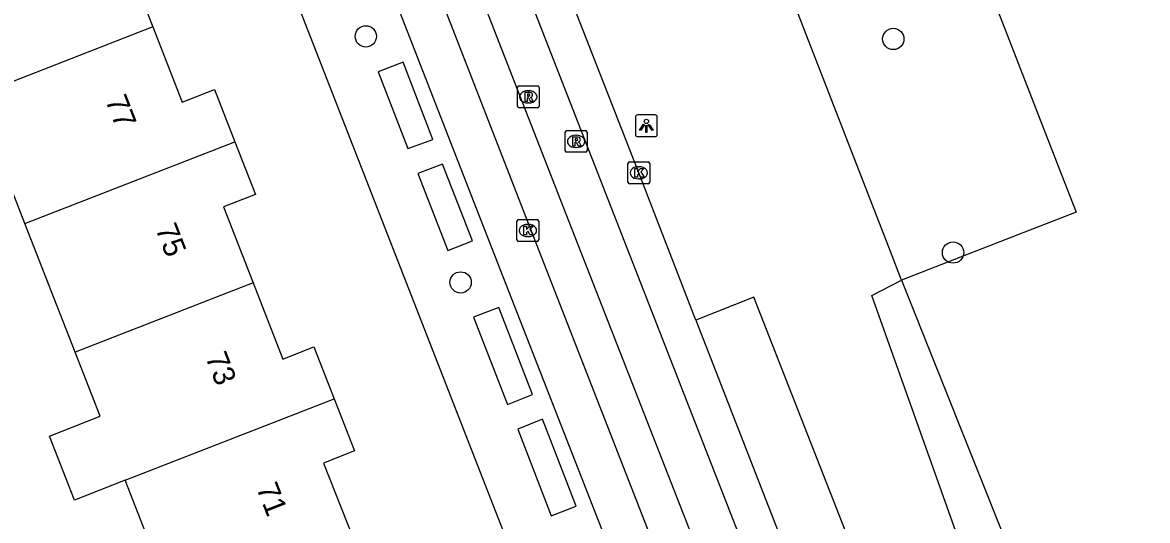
# Model space of a CAD drawing. Extents: x 159689 to 160786, y 387323 to 388339.
# Drawn here: x 160147.5 to 160199.1, y 387847 to 387869.9 of the extents above; entities that cross this region are included whole.
import ezdxf

# ---------------------------------------------------------------- set-up
doc = ezdxf.new("R2010")
doc.units = 0
for name, color, linetype in [('IMGEO_Boom', 7, 'Continuous'), ('IMGEO_Groenvoorziening', 7, 'Continuous'), ('IMGEO_Kolk', 7, 'Continuous'), ('IMGEO_Lichtpunt', 7, 'Continuous'), ('IMGEO_Pand', 7, 'Continuous'), ('IMGEO_Pand_nummerreeks', 7, 'Continuous'), ('IMGEO_Parkeervlak_open', 7, 'Continuous'), ('IMGEO_Rijbaan_lokaal_gesloten', 7, 'Continuous'), ('IMGEO_Rioolput', 7, 'Continuous'), ('IMGEO_Voetpad_open', 7, 'Continuous')]:
    doc.layers.add(name, color=color, linetype=linetype)

msp = doc.modelspace()

# ---------------------------------------------------------------- linework, layer by layer
at = {"layer": 'IMGEO_Boom'}
for centre in [(160163.244, 387869.215), (160187.451, 387869.097), (160190.194, 387859.292), (160167.594, 387857.918)]:
    msp.add_circle(centre, 0.489, dxfattribs=at)
at = {"layer": 'IMGEO_Groenvoorziening'}
for points in [[(160187.833, 387858.03), (160187.32, 387859.333), (160161.958, 387924.652)], [(160189.451, 387877.619), (160195.054, 387863.182), (160195.846, 387861.141), (160191.79, 387859.566), (160187.833, 387858.03)], [(160218.994, 387833.988), (160197.633, 387825.935), (160186.463, 387857.316), (160187.833, 387858.03)], [(160187.833, 387858.03), (160199.196, 387829.547), (160218.281, 387835.824)]]:
    msp.add_lwpolyline(points, dxfattribs=at)
at = {"layer": 'IMGEO_Kolk'}
for p, q in [((160175.271, 387862.527), (160175.271, 387863.379)), ((160175.346, 387863.453), (160176.198, 387863.453)), ((160175.759, 387863.233), (160175.784, 387863.233)), ((160176.272, 387863.379), (160176.272, 387862.527)), ((160175.782, 387862.673), (160175.757, 387862.673)), ((160176.198, 387862.453), (160175.346, 387862.453)), ((160170.181, 387859.878), (160170.181, 387860.73)), ((160170.256, 387860.804), (160171.108, 387860.804)), ((160170.669, 387860.584), (160170.694, 387860.584)), ((160171.182, 387860.73), (160171.182, 387859.878)), ((160170.692, 387860.024), (160170.667, 387860.024)), ((160171.108, 387859.804), (160170.256, 387859.804))]:
    msp.add_line(p, q, dxfattribs=at)
for points in [[(160175.271, 387862.527), (160175.271, 387863.379)], [(160175.346, 387863.453), (160176.198, 387863.453)], [(160175.592, 387863.153), (160175.715, 387863.153), (160175.715, 387863.002), (160175.845, 387863.153), (160176.009, 387863.153), (160175.863, 387863.002), (160176.016, 387862.753), (160175.864, 387862.753), (160175.779, 387862.917), (160175.715, 387862.85), (160175.715, 387862.753), (160175.592, 387862.753), (160175.592, 387863.153)], [(160176.272, 387863.379), (160176.272, 387862.527)], [(160176.198, 387862.453), (160175.346, 387862.453)], [(160170.181, 387859.878), (160170.181, 387860.73)], [(160170.256, 387860.804), (160171.108, 387860.804)], [(160170.502, 387860.504), (160170.625, 387860.504), (160170.625, 387860.353), (160170.755, 387860.504), (160170.919, 387860.504), (160170.773, 387860.353), (160170.926, 387860.104), (160170.774, 387860.104), (160170.689, 387860.268), (160170.625, 387860.201), (160170.625, 387860.104), (160170.502, 387860.104), (160170.502, 387860.504)], [(160171.182, 387860.73), (160171.182, 387859.878)], [(160171.108, 387859.804), (160170.256, 387859.804)]]:
    msp.add_lwpolyline(points, dxfattribs=at)
for centre, start, end in [((160175.348, 387863.377), 91.552, 178.448), ((160175.348, 387863.377), 91.552, 178.448), ((160176.196, 387863.377), 1.552, 88.448), ((160176.196, 387863.377), 1.552, 88.448), ((160175.348, 387862.529), 181.552, 268.448), ((160175.348, 387862.529), 181.552, 268.448), ((160176.196, 387862.529), 271.552, 358.448), ((160176.196, 387862.529), 271.552, 358.448), ((160170.258, 387860.728), 91.552, 178.448), ((160170.258, 387860.728), 91.552, 178.448), ((160171.106, 387860.728), 1.552, 88.448), ((160171.106, 387860.728), 1.552, 88.448), ((160170.258, 387859.88), 181.552, 268.448), ((160170.258, 387859.88), 181.552, 268.448), ((160171.106, 387859.88), 271.552, 358.448), ((160171.106, 387859.88), 271.552, 358.448)]:
    msp.add_arc(centre, 0.0765, start, end, dxfattribs=at)
for centre, major_axis, ratio, start_param, end_param in [((160175.758, 387862.953), (-0.387, 0.002), 0.722429, 4.712389, 7.853982), ((160175.783, 387862.953), (-0.39, 0.002), 0.717154, 1.570796, 4.712389), ((160170.668, 387860.304), (-0.387, 0.002), 0.722429, 4.712389, 7.853982), ((160170.693, 387860.304), (-0.39, 0.002), 0.717154, 1.570796, 4.712389)]:
    msp.add_ellipse(centre, major_axis=major_axis, ratio=ratio, start_param=start_param, end_param=end_param, dxfattribs=at)
at = {"layer": 'IMGEO_Lichtpunt'}
for p, q in [((160176.523, 387865.609), (160175.715, 387865.609)), ((160176.523, 387865.609), (160175.715, 387865.609)), ((160175.621, 387865.514), (160175.621, 387864.707)), ((160175.621, 387865.514), (160175.621, 387864.707)), ((160176.617, 387864.707), (160176.617, 387865.514)), ((160176.617, 387864.707), (160176.617, 387865.514)), ((160175.715, 387864.613), (160176.523, 387864.613)), ((160175.715, 387864.613), (160176.523, 387864.613))]:
    msp.add_line(p, q, dxfattribs=at)
for points in [[(160175.995, 387865.178), (160176.034, 387865.15), (160175.846, 387864.888), (160175.808, 387864.915), (160175.995, 387865.178)], [(160176.097, 387865.13), (160176.144, 387865.13), (160176.144, 387864.808), (160176.097, 387864.808), (160176.097, 387865.13)], [(160176.207, 387865.15), (160176.245, 387865.177), (160176.432, 387864.915), (160176.393, 387864.887), (160176.207, 387865.15)]]:
    msp.add_lwpolyline(points, dxfattribs=at)
msp.add_circle((160176.12, 387865.312), 0.0994, dxfattribs=at)
for centre, start, end in [((160175.715, 387865.514), 90, 180), ((160175.715, 387865.514), 90, 180), ((160176.523, 387865.514), 0, 90), ((160176.523, 387865.514), 0, 90), ((160175.715, 387864.707), 180, 270), ((160175.715, 387864.707), 180, 270), ((160176.523, 387864.707), 270, 0), ((160176.523, 387864.707), 270, 360)]:
    msp.add_arc(centre, 0.0946, start, end, dxfattribs=at)
at = {"layer": 'IMGEO_Pand'}
for points in [[(160152.655, 387876.138), (160153.611, 387873.692), (160152.113, 387873.107), (160153.464, 387869.65)], [(160153.464, 387869.65), (160145.309, 387866.475)], [(160153.464, 387869.65), (160154.815, 387866.195), (160156.294, 387866.774), (160157.235, 387864.368)], [(160147.599, 387860.617), (160145.309, 387866.475)], [(160147.599, 387860.617), (160157.235, 387864.368)], [(160157.235, 387864.368), (160158.176, 387861.961), (160156.711, 387861.388), (160158.076, 387857.895)], [(160149.906, 387854.715), (160147.599, 387860.617)], [(160158.076, 387857.895), (160149.906, 387854.715)], [(160158.076, 387857.895), (160159.442, 387854.4), (160160.864, 387854.956), (160161.797, 387852.57)], [(160152.205, 387848.836), (160149.876, 387847.929), (160148.728, 387850.865), (160151.056, 387851.775), (160149.906, 387854.715)], [(160152.205, 387848.836), (160161.797, 387852.57)], [(160161.797, 387852.57), (160162.73, 387850.184), (160161.308, 387849.628), (160162.656, 387846.181)], [(160154.486, 387843.001), (160152.205, 387848.836)]]:
    msp.add_lwpolyline(points, dxfattribs=at)
at = {"layer": 'IMGEO_Parkeervlak_open'}
msp.add_lwpolyline([(160189.292, 387828.254), (160191.985, 387829.315), (160181.057, 387857.24), (160178.397, 387856.184)], dxfattribs=at)
at = {"layer": 'IMGEO_Rijbaan_lokaal_gesloten'}
for points in [[(160156.809, 387906.723), (160190.288, 387820.901)], [(160188.411, 387820.223), (160172.441, 387861.053), (160154.919, 387905.962)], [(160153.484, 387904.909), (160170.802, 387860.362), (160186.371, 387820.436)], [(160178.397, 387856.184), (160175.772, 387862.953), (160171.868, 387872.939)], [(160178.397, 387856.184), (160183.2, 387843.846), (160189.292, 387828.254)]]:
    msp.add_lwpolyline(points, dxfattribs=at)
at = {"layer": 'IMGEO_Rioolput'}
for p, q in [((160170.199, 387866.013), (160170.199, 387866.865)), ((160170.274, 387866.939), (160171.126, 387866.939)), ((160170.687, 387866.719), (160170.712, 387866.719)), ((160171.2, 387866.865), (160171.2, 387866.013)), ((160170.71, 387866.159), (160170.685, 387866.159)), ((160171.126, 387865.939), (160170.274, 387865.939)), ((160172.394, 387863.967), (160172.394, 387864.819)), ((160172.469, 387864.893), (160173.321, 387864.893)), ((160172.882, 387864.673), (160172.907, 387864.673)), ((160173.395, 387864.819), (160173.395, 387863.967)), ((160172.905, 387864.113), (160172.88, 387864.113)), ((160173.321, 387863.893), (160172.469, 387863.893))]:
    msp.add_line(p, q, dxfattribs=at)
for points in [[(160170.199, 387866.013), (160170.199, 387866.865)], [(160170.274, 387866.939), (160171.126, 387866.939)], [(160170.788, 387866.637), (160170.536, 387866.639), (160170.536, 387866.239)], [(160171.2, 387866.865), (160171.2, 387866.013)], [(160170.536, 387866.239), (160170.66, 387866.239), (160170.66, 387866.401), (160170.671, 387866.401)], [(160170.714, 387866.558), (160170.66, 387866.558), (160170.66, 387866.477)], [(160170.66, 387866.477), (160170.712, 387866.477)], [(160170.718, 387866.372), (160170.789, 387866.239), (160170.929, 387866.239), (160170.864, 387866.365)], [(160171.126, 387865.939), (160170.274, 387865.939)], [(160172.394, 387863.967), (160172.394, 387864.819)], [(160172.469, 387864.893), (160173.321, 387864.893)], [(160172.983, 387864.591), (160172.731, 387864.593), (160172.731, 387864.193)], [(160173.395, 387864.819), (160173.395, 387863.967)], [(160172.731, 387864.193), (160172.855, 387864.193), (160172.855, 387864.355), (160172.866, 387864.355)], [(160172.909, 387864.512), (160172.855, 387864.512), (160172.855, 387864.431)], [(160172.855, 387864.431), (160172.907, 387864.431)], [(160172.913, 387864.326), (160172.984, 387864.193), (160173.124, 387864.193), (160173.059, 387864.319)], [(160173.321, 387863.893), (160172.469, 387863.893)]]:
    msp.add_lwpolyline(points, dxfattribs=at)
for centre, radius, start, end in [((160170.276, 387866.863), 0.0765, 91.552, 178.448), ((160170.276, 387866.863), 0.0765, 91.552, 178.448), ((160170.787, 387866.527), 0.109, 350.3612, 89.416), ((160171.124, 387866.863), 0.0765, 1.552, 88.448), ((160171.124, 387866.863), 0.0765, 1.552, 88.448), ((160170.67, 387866.348), 0.0533, 26.0293, 88.6989), ((160170.696, 387866.666), 0.19, 274.7715, 282.9687), ((160170.72, 387866.462), 0.0964, 77.0061, 93.1865), ((160170.734, 387866.519), 0.0378, 276.6634, 79.6772), ((160170.785, 387866.527), 0.112, 277.5842, 350.9817), ((160170.769, 387866.312), 0.108, 29.5134, 73.7905), ((160170.276, 387866.015), 0.0765, 181.552, 268.448), ((160170.276, 387866.015), 0.0765, 181.552, 268.448), ((160171.124, 387866.015), 0.0765, 271.552, 358.448), ((160171.124, 387866.015), 0.0765, 271.552, 358.448), ((160172.471, 387864.817), 0.0765, 91.552, 178.448), ((160172.471, 387864.817), 0.0765, 91.552, 178.448), ((160172.982, 387864.481), 0.109, 350.3612, 89.416), ((160173.319, 387864.817), 0.0765, 1.552, 88.448), ((160173.319, 387864.817), 0.0765, 1.552, 88.448), ((160172.865, 387864.302), 0.0533, 26.0293, 88.6989), ((160172.891, 387864.62), 0.19, 274.7715, 282.9687), ((160172.915, 387864.416), 0.0964, 77.0061, 93.1865), ((160172.929, 387864.473), 0.0378, 276.6634, 79.6772), ((160172.98, 387864.481), 0.112, 277.5842, 350.9817), ((160172.964, 387864.266), 0.108, 29.5134, 73.7905), ((160172.471, 387863.969), 0.0765, 181.552, 268.448), ((160172.471, 387863.969), 0.0765, 181.552, 268.448), ((160173.319, 387863.969), 0.0765, 271.552, 358.448), ((160173.319, 387863.969), 0.0765, 271.552, 358.448)]:
    msp.add_arc(centre, radius, start, end, dxfattribs=at)
for centre, major_axis, ratio, start_param, end_param in [((160170.686, 387866.439), (-0.387, 0.002), 0.722429, 4.712389, 7.853982), ((160170.711, 387866.439), (-0.39, 0.002), 0.717154, 1.570796, 4.712389), ((160172.881, 387864.393), (-0.387, 0.002), 0.722429, 4.712389, 7.853982), ((160172.906, 387864.393), (-0.39, 0.002), 0.717154, 1.570796, 4.712389)]:
    msp.add_ellipse(centre, major_axis=major_axis, ratio=ratio, start_param=start_param, end_param=end_param, dxfattribs=at)
at = {"layer": 'IMGEO_Voetpad_open'}
for points in [[(160151.872, 387903.499), (160169.005, 387859.521), (160184.374, 387820.228)], [(160173.59, 387836.163), (160150.403, 387895.606)], [(160164.957, 387868.024), (160163.815, 387867.595), (160165.173, 387864.067), (160166.321, 387864.488), (160164.957, 387868.024)], [(160166.763, 387863.355), (160165.625, 387862.923), (160167.001, 387859.384), (160168.146, 387859.825), (160166.763, 387863.355)], [(160169.348, 387856.768), (160168.183, 387856.322), (160169.752, 387852.308), (160170.901, 387852.77), (160169.348, 387856.768)], [(160171.348, 387851.641), (160170.225, 387851.189), (160171.757, 387847.203), (160172.901, 387847.649), (160171.348, 387851.641)]]:
    msp.add_lwpolyline(points, dxfattribs=at)

# ---------------------------------------------------------------- texts
at = {"layer": 'IMGEO_Pand_nummerreeks'}
for s, p in [('77', (160151.276, 387866.289)), ('75', (160153.572, 387860.391)), ('73', (160155.868, 387854.493)), ('71', (160158.204, 387848.49))]:
    msp.add_text(s, height=1, rotation=291.268, dxfattribs=at).set_placement(p)

doc.saveas('drawing.dxf')
